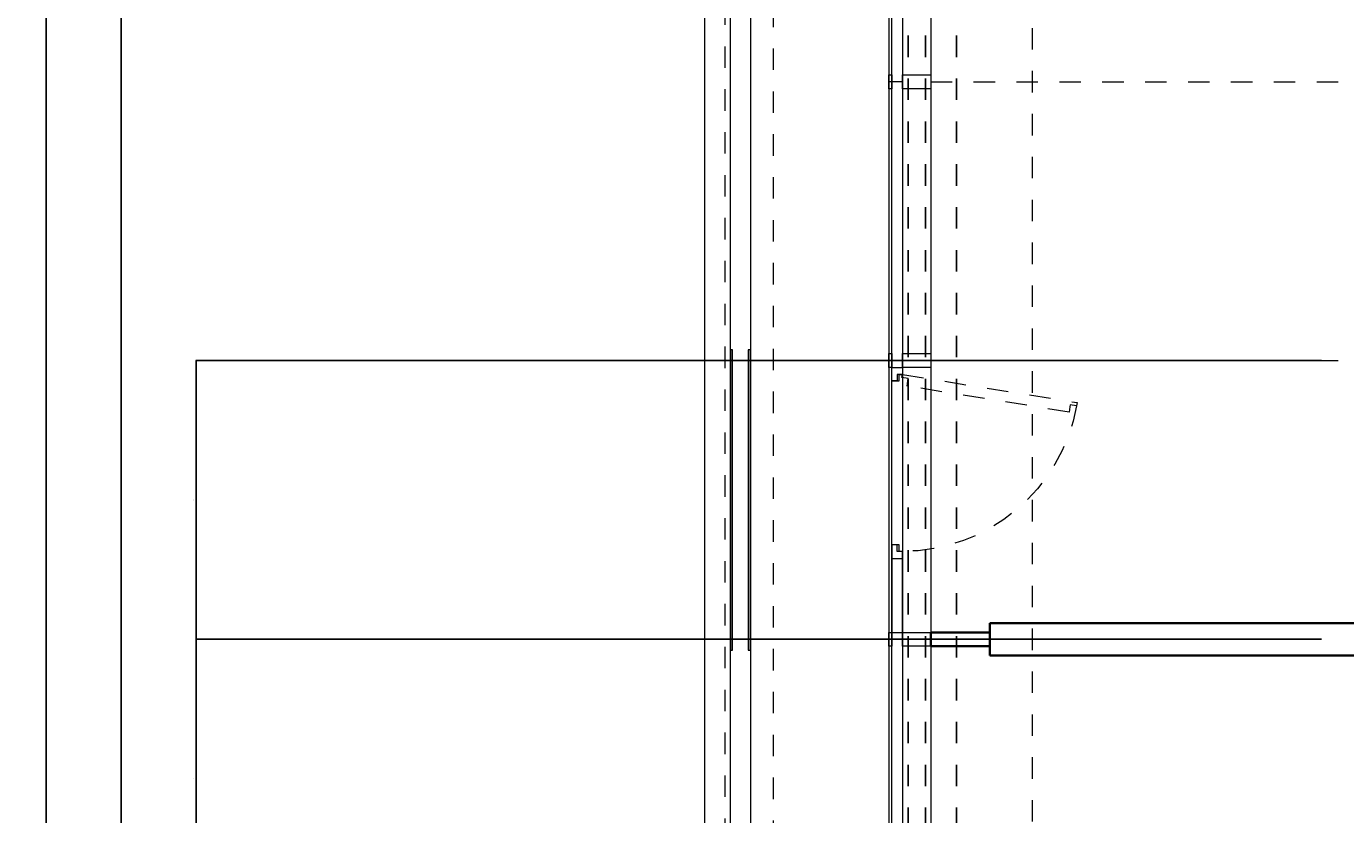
# Model space of a CAD drawing. Header units: metres. Extents: x -13 to 93, y -119 to 25.
# Tile 573 of 656: x -4.69 to 1.46, y -22.67 to -18.99. Entities that reach past the tile are written whole.
import ezdxf

# ---------------------------------------------------------------- set-up
doc = ezdxf.new("R2010")
doc.units = ezdxf.units.M
doc.header["$LTSCALE"] = 0.00508
doc.header["$PDMODE"] = 1
doc.header["$PDSIZE"] = -2
for name, pattern in [('STYLE_05', [0.19684, 0.069505, -0.127335]), ('STYLE_06', [1.0537, 0.590515, -0.19684, 0.069505, -0.19684]), ('STYLE_11', [0.393677, 0.196838, -0.196838]), ('STYLE_14', [0.250778, 0.07164, -0.179138])]:
    doc.linetypes.add(name, pattern=pattern)
doc.layers.get('0').update_dxf_attribs({"lineweight": 18})
for name, color, linetype, lineweight in [('3-3-0 AW Fassade', 7, 'Continuous', 18), ('3-3-8 Sonnenschutz', 7, 'Continuous', 18), ('3-4-0-2 IW GK', 7, 'Continuous', 35), ('3-5-1-2 DeckenSprung VED', 7, 'STYLE_11', 25), ('3-5-9 DeckenSonstig VED', 7, 'STYLE_11', 25), ('Ans-Kante', 7, 'Continuous', 18), ('Bemaßung', 7, 'Continuous', 18), ('Plan-Achse', 1, 'STYLE_06', 18), ('Plan-Achsen-Fassade', 1, 'STYLE_06', 18)]:
    doc.layers.add(name, color=color, linetype=linetype, lineweight=lineweight)
doc.layers.get('0').freeze()
doc.styles.add('Arial', font='ARIAL.TTF')
doc.dimstyles.new('MTZ_200', dxfattribs={"dimtxt": 0.075762, "dimasz": 0.000706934, "dimexe": 0.001, "dimexo": 0.003, "dimgap": 0.0001, "dimtad": 1, "dimdec": 4, "dimzin": 11, "dimtxsty": 'Arial', "dimblk": 'VW_SLASH', "dimcen": 0, "dimdle": 0.001, "dimazin": 0, "dimtfac": 1, "dimtdec": 4, "dimtix": 1, "dimtmove": 0, "dimatfit": 0, "dimldrblk": 'VW_FILLEDARROW', "dimfxl": 0, "dimfrac": 2, "dimtolj": 1, "dimtzin": 11, "dimarcsym": 0})

# ---------------------------------------------------------------- blocks, each defined once
blk = doc.blocks.new('S_Profil_Fassade_Büro')
at = {"layer": '3-3-0 AW Fassade', "color": 7}
blk.add_line((-0.132, 0), (-0.195, 0), dxfattribs=at)
for points in [[(-0.195, 0.0325), (-0.182, 0.0325), (-0.182, -0.0325), (-0.195, -0.0325)], [(-0.132, 0.0325), (0, 0.0325), (0, -0.0325), (-0.132, -0.0325)]]:
    blk.add_lwpolyline(points, close=True, dxfattribs=at)
blk = doc.blocks.new('S_Fenster_GR_Feld')
at = {"layer": '3-3-0 AW Fassade', "color": 7}
blk.add_lwpolyline([(-0.05, 1.2675), (0, 1.2675), (0, 0.9225), (-0.05, 0.9225)], close=True, dxfattribs=at)
at = {"color": 7}
blk.add_wipeout([(-0.05, 0.095), (-0.025, 0.095), (-0.015, 0.095), (-0.015, 0.065), (0, 0.065), (0, 0.89), (-0.015, 0.89), (-0.015, 0.86), (-0.025, 0.86), (-0.05, 0.86)], dxfattribs=at).dxf.layer = '3-3-0 AW Fassade'
at = {"layer": '3-3-0 AW Fassade', "color": 7}
blk.add_lwpolyline([(-0.05, 0.095), (-0.025, 0.095), (-0.015, 0.095), (-0.015, 0.065), (0, 0.065), (0, 0.89), (-0.015, 0.89), (-0.015, 0.86), (-0.025, 0.86), (-0.05, 0.86)], close=True, dxfattribs=at)
at = {"color": 7}
for points in [[(-0.025, 0.86), (-0.05, 0.86), (-0.05, 0.9225), (0, 0.9225), (0, 0.89), (-0.025, 0.89)], [(-0.025, 0.095), (-0.05, 0.095), (-0.05, 0.0325), (0, 0.0325), (0, 0.065), (-0.025, 0.065)]]:
    blk.add_wipeout(points, dxfattribs=at).dxf.layer = '3-3-0 AW Fassade'
at = {"layer": '3-3-0 AW Fassade', "color": 7}
for points in [[(-0.025, 0.86), (-0.05, 0.86), (-0.05, 0.9225), (0, 0.9225), (0, 0.89), (-0.025, 0.89)], [(-0.025, 0.095), (-0.05, 0.095), (-0.05, 0.0325), (0, 0.0325), (0, 0.065), (-0.025, 0.065)]]:
    blk.add_lwpolyline(points, close=True, dxfattribs=at)
at = {"layer": '3-3-0 AW Fassade', "color": 7, "linetype": 'STYLE_05'}
blk.add_lwpolyline([(0.0217, 0.1191), (0.0256, 0.0944), (0.0272, 0.0846), (-0.0024, 0.0798), (0, 0.065), (0.8145, 0.1961), (0.8121, 0.2109), (0.7825, 0.2061), (0.7809, 0.216), (0.777, 0.2407)], close=True, dxfattribs=at)
at = {"layer": '3-3-0 AW Fassade', "color": 7, "linetype": 'STYLE_05', "lineweight": 18}
blk.add_arc((0, 0.065), 0.825, 10.18312, 90, dxfattribs=at)
blk = doc.blocks.new('*U264')
at = {"layer": 'Ans-Kante', "color": 8, "linetype": 'Continuous'}
for p, q in [((11.0046, -18.6536), (11.0046, 7.0364)), ((11.0976, 7.0364), (11.0976, -18.6536))]:
    blk.add_line(p, q, dxfattribs=at)
blk = doc.blocks.new('*U467')
at = {"layer": 'Ans-Kante', "color": 7, "linetype": 'Continuous'}
blk.add_line((10.8836, 7.1164), (10.8836, -18.7336), dxfattribs=at)
blk = doc.blocks.new('VW_SLASH')
at = {"color": 0, "linetype": 'ByBlock', "lineweight": -2}
blk.add_line((0, 0), (-1, 0), dxfattribs=at)
at = {"color": 0, "linetype": 'ByBlock', "lineweight": 20}
blk.add_line((0, 0), (0, 0), dxfattribs=at)
blk = doc.blocks.new('*D813')
at = {"layer": 'Bemaßung', "color": 0, "lineweight": -2}
for p, q in [((1.347, -20.55), (-3.901, -20.55)), ((-3.9, -21.8493), (-3.9, -20.5507)), ((1.347, -21.85), (-3.901, -21.85))]:
    blk.add_line(p, q, dxfattribs=at)
at = {"layer": 'Defpoints', "color": 0, "lineweight": 0}
for p in [(-3.9, -20.55), (1.35, -20.55), (1.35, -21.85)]:
    blk.add_point(p, dxfattribs=at)
at = {"layer": 'Bemaßung', "color": 0, "lineweight": -2, "xscale": 0.00070693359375, "yscale": 0.00070693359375, "zscale": 0.00070693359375}
for p, rotation in [((-3.9, -20.55), 90), ((-3.9, -21.85), 270)]:
    blk.add_blockref('VW_SLASH', p, dxfattribs=dict(at, rotation=rotation))
at = {"layer": 'Bemaßung', "color": 0, "insert": (-3.9112, -21.2), "char_height": 0.00227, "attachment_point": 5, "rotation": 90, "style": 'Arial'}
blk.add_mtext('\\A1;65m', dxfattribs=at)
blk = doc.blocks.new('VW_FILLEDARROW')
at = {"color": 0, "lineweight": -2}
blk.add_solid([(0, 0), (0, 0), (0, 0)], dxfattribs=at)
blk = doc.blocks.new('*D814')
at = {"layer": 'Bemaßung', "color": 0, "lineweight": -2}
for p, q in [((1.347, -21.85), (-3.901, -21.85)), ((-3.9, -23.1493), (-3.9, -21.8507)), ((1.177, -23.15), (-3.901, -23.15))]:
    blk.add_line(p, q, dxfattribs=at)
at = {"layer": 'Defpoints', "color": 0, "lineweight": 0}
for p in [(-3.9, -21.85), (1.35, -21.85), (1.18, -23.15)]:
    blk.add_point(p, dxfattribs=at)
at = {"layer": 'Bemaßung', "color": 0, "lineweight": -2, "xscale": 0.00070693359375, "yscale": 0.00070693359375, "zscale": 0.00070693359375}
for p, rotation in [((-3.9, -21.85), 90), ((-3.9, -23.15), 270)]:
    blk.add_blockref('VW_SLASH', p, dxfattribs=dict(at, rotation=rotation))
at = {"layer": 'Bemaßung', "color": 0, "insert": (-3.9112, -22.5), "char_height": 0.00227, "attachment_point": 5, "rotation": 90, "style": 'Arial'}
blk.add_mtext('\\A1;65m', dxfattribs=at)
blk = doc.blocks.new('*D818')
at = {"layer": 'Bemaßung', "color": 0, "lineweight": -2}
for p, q in [((-2.003, 0.325), (-5.301, 0.325)), ((-5.3, 0.3243), (-5.3, -112.0743)), ((-1.693, -112.075), (-5.301, -112.075))]:
    blk.add_line(p, q, dxfattribs=at)
at = {"layer": 'Defpoints', "color": 0, "lineweight": 0}
for p in [(-2, 0.325), (-5.3, -112.075), (-1.69, -112.075)]:
    blk.add_point(p, dxfattribs=at)
at = {"layer": 'Bemaßung', "color": 0, "lineweight": -2, "xscale": 0.00070693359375, "yscale": 0.00070693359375, "zscale": 0.00070693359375}
for p, rotation in [((-5.3, 0.325), 90), ((-5.3, -112.075), 270)]:
    blk.add_blockref('VW_SLASH', p, dxfattribs=dict(at, rotation=rotation))
at = {"layer": 'Bemaßung', "color": 0, "insert": (-5.3112, -55.875), "char_height": 0.00227, "attachment_point": 5, "rotation": 90, "style": 'Arial'}
blk.add_mtext('\\A1;5620m', dxfattribs=at)
blk = doc.blocks.new('*D823')
at = {"layer": 'Bemaßung', "color": 0, "lineweight": -2}
for p, q in [((-1.123, -0.165), (-4.251, -0.165)), ((-4.25, -0.1657), (-4.25, -13.3633)), ((-4.25, -25.3343), (-4.25, -13.3952)), ((-0.253, -25.335), (-4.251, -25.335))]:
    blk.add_line(p, q, dxfattribs=at)
at = {"layer": 'Defpoints', "color": 0, "lineweight": 0}
for p in [(-1.12, -0.165), (-4.25, -25.335), (-0.25, -25.335)]:
    blk.add_point(p, dxfattribs=at)
at = {"layer": 'Bemaßung', "color": 0, "lineweight": -2, "xscale": 0.00070693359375, "yscale": 0.00070693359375, "zscale": 0.00070693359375}
for p, rotation in [((-4.25, -0.165), 90), ((-4.25, -25.335), 270)]:
    blk.add_blockref('VW_SLASH', p, dxfattribs=dict(at, rotation=rotation))
at = {"layer": 'Bemaßung', "color": 0, "insert": (-4.26, -13.3793), "char_height": 0.002273, "attachment_point": 5, "rotation": 90, "style": 'Arial'}
blk.add_mtext('\\A1;1258,5m', dxfattribs=at)
blk = doc.blocks.new('*D826')
at = {"layer": 'Bemaßung', "color": 0, "lineweight": -2}
for p, q in [((-1.173, -0.165), (-4.601, -0.165)), ((-4.6, -0.1657), (-4.6, -13.3633)), ((-4.6, -25.3343), (-4.6, -13.3952)), ((-0.253, -25.335), (-4.601, -25.335))]:
    blk.add_line(p, q, dxfattribs=at)
at = {"layer": 'Defpoints', "color": 0, "lineweight": 0}
for p in [(-1.17, -0.165), (-4.6, -25.335), (-0.25, -25.335)]:
    blk.add_point(p, dxfattribs=at)
at = {"layer": 'Bemaßung', "color": 0, "lineweight": -2, "xscale": 0.00070693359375, "yscale": 0.00070693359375, "zscale": 0.00070693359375}
for p, rotation in [((-4.6, -0.165), 90), ((-4.6, -25.335), 270)]:
    blk.add_blockref('VW_SLASH', p, dxfattribs=dict(at, rotation=rotation))
at = {"layer": 'Bemaßung', "color": 0, "insert": (-4.61, -13.3793), "char_height": 0.002273, "attachment_point": 5, "rotation": 90, "style": 'Arial'}
blk.add_mtext('\\A1;1258,5m', dxfattribs=at)
blk = doc.blocks.new('*D886')
at = {"layer": 'Bemaßung', "color": 0, "lineweight": -2}
for p, q in [((1.347, -20.55), (-3.901, -20.55)), ((-3.9, -21.8493), (-3.9, -20.5507)), ((1.347, -21.85), (-3.901, -21.85))]:
    blk.add_line(p, q, dxfattribs=at)
at = {"layer": 'Defpoints', "color": 0, "lineweight": 0}
for p in [(-3.9, -20.55), (1.35, -20.55), (1.35, -21.85)]:
    blk.add_point(p, dxfattribs=at)
at = {"layer": 'Bemaßung', "color": 0, "lineweight": -2, "xscale": 0.00070693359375, "yscale": 0.00070693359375, "zscale": 0.00070693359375}
for p, rotation in [((-3.9, -20.55), 90), ((-3.9, -21.85), 270)]:
    blk.add_blockref('VW_SLASH', p, dxfattribs=dict(at, rotation=rotation))
at = {"layer": 'Bemaßung', "color": 0, "insert": (-3.9112, -21.2), "char_height": 0.00227, "attachment_point": 5, "rotation": 90, "style": 'Arial'}
blk.add_mtext('\\A1;65m', dxfattribs=at)
blk = doc.blocks.new('*D887')
at = {"layer": 'Bemaßung', "color": 0, "lineweight": -2}
for p, q in [((1.347, -21.85), (-3.901, -21.85)), ((-3.9, -23.1493), (-3.9, -21.8507)), ((1.177, -23.15), (-3.901, -23.15))]:
    blk.add_line(p, q, dxfattribs=at)
at = {"layer": 'Defpoints', "color": 0, "lineweight": 0}
for p in [(-3.9, -21.85), (1.35, -21.85), (1.18, -23.15)]:
    blk.add_point(p, dxfattribs=at)
at = {"layer": 'Bemaßung', "color": 0, "lineweight": -2, "xscale": 0.00070693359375, "yscale": 0.00070693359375, "zscale": 0.00070693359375}
for p, rotation in [((-3.9, -21.85), 90), ((-3.9, -23.15), 270)]:
    blk.add_blockref('VW_SLASH', p, dxfattribs=dict(at, rotation=rotation))
at = {"layer": 'Bemaßung', "color": 0, "insert": (-3.9112, -22.5), "char_height": 0.00227, "attachment_point": 5, "rotation": 90, "style": 'Arial'}
blk.add_mtext('\\A1;65m', dxfattribs=at)
blk = doc.blocks.new('*D895')
at = {"layer": 'Bemaßung', "color": 0, "lineweight": -2}
for p, q in [((-1.123, -0.165), (-4.251, -0.165)), ((-4.25, -0.1657), (-4.25, -13.3633)), ((-4.25, -25.3343), (-4.25, -13.3952)), ((-0.253, -25.335), (-4.251, -25.335))]:
    blk.add_line(p, q, dxfattribs=at)
at = {"layer": 'Defpoints', "color": 0, "lineweight": 0}
for p in [(-1.12, -0.165), (-4.25, -25.335), (-0.25, -25.335)]:
    blk.add_point(p, dxfattribs=at)
at = {"layer": 'Bemaßung', "color": 0, "lineweight": -2, "xscale": 0.00070693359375, "yscale": 0.00070693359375, "zscale": 0.00070693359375}
for p, rotation in [((-4.25, -0.165), 90), ((-4.25, -25.335), 270)]:
    blk.add_blockref('VW_SLASH', p, dxfattribs=dict(at, rotation=rotation))
at = {"layer": 'Bemaßung', "color": 0, "insert": (-4.26, -13.3793), "char_height": 0.002273, "attachment_point": 5, "rotation": 90, "style": 'Arial'}
blk.add_mtext('\\A1;1258,5m', dxfattribs=at)
blk = doc.blocks.new('*D898')
at = {"layer": 'Bemaßung', "color": 0, "lineweight": -2}
for p, q in [((-1.173, -0.165), (-4.601, -0.165)), ((-4.6, -0.1657), (-4.6, -13.3633)), ((-4.6, -25.3343), (-4.6, -13.3952)), ((-0.253, -25.335), (-4.601, -25.335))]:
    blk.add_line(p, q, dxfattribs=at)
at = {"layer": 'Defpoints', "color": 0, "lineweight": 0}
for p in [(-1.17, -0.165), (-4.6, -25.335), (-0.25, -25.335)]:
    blk.add_point(p, dxfattribs=at)
at = {"layer": 'Bemaßung', "color": 0, "lineweight": -2, "xscale": 0.00070693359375, "yscale": 0.00070693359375, "zscale": 0.00070693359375}
for p, rotation in [((-4.6, -0.165), 90), ((-4.6, -25.335), 270)]:
    blk.add_blockref('VW_SLASH', p, dxfattribs=dict(at, rotation=rotation))
at = {"layer": 'Bemaßung', "color": 0, "insert": (-4.61, -13.3793), "char_height": 0.002273, "attachment_point": 5, "rotation": 90, "style": 'Arial'}
blk.add_mtext('\\A1;1258,5m', dxfattribs=at)
blk = doc.blocks.new('*D940')
at = {"layer": 'Bemaßung', "color": 0, "lineweight": -2}
for p, q in [((1.347, -20.55), (-3.901, -20.55)), ((-3.9, -21.8493), (-3.9, -20.5507)), ((1.347, -21.85), (-3.901, -21.85))]:
    blk.add_line(p, q, dxfattribs=at)
at = {"layer": 'Defpoints', "color": 0, "lineweight": 0}
for p in [(-3.9, -20.55), (1.35, -20.55), (1.35, -21.85)]:
    blk.add_point(p, dxfattribs=at)
at = {"layer": 'Bemaßung', "color": 0, "lineweight": -2, "xscale": 0.00070693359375, "yscale": 0.00070693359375, "zscale": 0.00070693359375}
for p, rotation in [((-3.9, -20.55), 90), ((-3.9, -21.85), 270)]:
    blk.add_blockref('VW_SLASH', p, dxfattribs=dict(at, rotation=rotation))
at = {"layer": 'Bemaßung', "color": 0, "insert": (-3.9112, -21.2), "char_height": 0.00227, "attachment_point": 5, "rotation": 90, "style": 'Arial'}
blk.add_mtext('\\A1;65m', dxfattribs=at)
blk = doc.blocks.new('*D941')
at = {"layer": 'Bemaßung', "color": 0, "lineweight": -2}
for p, q in [((1.347, -21.85), (-3.901, -21.85)), ((-3.9, -23.1493), (-3.9, -21.8507)), ((1.177, -23.15), (-3.901, -23.15))]:
    blk.add_line(p, q, dxfattribs=at)
at = {"layer": 'Defpoints', "color": 0, "lineweight": 0}
for p in [(-3.9, -21.85), (1.35, -21.85), (1.18, -23.15)]:
    blk.add_point(p, dxfattribs=at)
at = {"layer": 'Bemaßung', "color": 0, "lineweight": -2, "xscale": 0.00070693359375, "yscale": 0.00070693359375, "zscale": 0.00070693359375}
for p, rotation in [((-3.9, -21.85), 90), ((-3.9, -23.15), 270)]:
    blk.add_blockref('VW_SLASH', p, dxfattribs=dict(at, rotation=rotation))
at = {"layer": 'Bemaßung', "color": 0, "insert": (-3.9112, -22.5), "char_height": 0.00227, "attachment_point": 5, "rotation": 90, "style": 'Arial'}
blk.add_mtext('\\A1;65m', dxfattribs=at)
blk = doc.blocks.new('*D949')
at = {"layer": 'Bemaßung', "color": 0, "lineweight": -2}
for p, q in [((-1.123, -0.165), (-4.251, -0.165)), ((-4.25, -0.1657), (-4.25, -13.3633)), ((-4.25, -25.3343), (-4.25, -13.3952)), ((-0.253, -25.335), (-4.251, -25.335))]:
    blk.add_line(p, q, dxfattribs=at)
at = {"layer": 'Defpoints', "color": 0, "lineweight": 0}
for p in [(-1.12, -0.165), (-4.25, -25.335), (-0.25, -25.335)]:
    blk.add_point(p, dxfattribs=at)
at = {"layer": 'Bemaßung', "color": 0, "lineweight": -2, "xscale": 0.00070693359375, "yscale": 0.00070693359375, "zscale": 0.00070693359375}
for p, rotation in [((-4.25, -0.165), 90), ((-4.25, -25.335), 270)]:
    blk.add_blockref('VW_SLASH', p, dxfattribs=dict(at, rotation=rotation))
at = {"layer": 'Bemaßung', "color": 0, "insert": (-4.26, -13.3793), "char_height": 0.002273, "attachment_point": 5, "rotation": 90, "style": 'Arial'}
blk.add_mtext('\\A1;1258,5m', dxfattribs=at)
blk = doc.blocks.new('*D952')
at = {"layer": 'Bemaßung', "color": 0, "lineweight": -2}
for p, q in [((-1.173, -0.165), (-4.601, -0.165)), ((-4.6, -0.1657), (-4.6, -13.3633)), ((-4.6, -25.3343), (-4.6, -13.3952)), ((-0.253, -25.335), (-4.601, -25.335))]:
    blk.add_line(p, q, dxfattribs=at)
at = {"layer": 'Defpoints', "color": 0, "lineweight": 0}
for p in [(-1.17, -0.165), (-4.6, -25.335), (-0.25, -25.335)]:
    blk.add_point(p, dxfattribs=at)
at = {"layer": 'Bemaßung', "color": 0, "lineweight": -2, "xscale": 0.00070693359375, "yscale": 0.00070693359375, "zscale": 0.00070693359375}
for p, rotation in [((-4.6, -0.165), 90), ((-4.6, -25.335), 270)]:
    blk.add_blockref('VW_SLASH', p, dxfattribs=dict(at, rotation=rotation))
at = {"layer": 'Bemaßung', "color": 0, "insert": (-4.61, -13.3793), "char_height": 0.002273, "attachment_point": 5, "rotation": 90, "style": 'Arial'}
blk.add_mtext('\\A1;1258,5m', dxfattribs=at)
blk = doc.blocks.new('*D991')
at = {"layer": 'Bemaßung', "color": 0, "lineweight": -2}
for p, q in [((1.347, -20.55), (-3.901, -20.55)), ((-3.9, -21.8493), (-3.9, -20.5507)), ((1.347, -21.85), (-3.901, -21.85))]:
    blk.add_line(p, q, dxfattribs=at)
at = {"layer": 'Defpoints', "color": 0, "lineweight": 0}
for p in [(-3.9, -20.55), (1.35, -20.55), (1.35, -21.85)]:
    blk.add_point(p, dxfattribs=at)
at = {"layer": 'Bemaßung', "color": 0, "lineweight": -2, "xscale": 0.00070693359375, "yscale": 0.00070693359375, "zscale": 0.00070693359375}
for p, rotation in [((-3.9, -20.55), 90), ((-3.9, -21.85), 270)]:
    blk.add_blockref('VW_SLASH', p, dxfattribs=dict(at, rotation=rotation))
at = {"layer": 'Bemaßung', "color": 0, "insert": (-3.9112, -21.2), "char_height": 0.00227, "attachment_point": 5, "rotation": 90, "style": 'Arial'}
blk.add_mtext('\\A1;65m', dxfattribs=at)
blk = doc.blocks.new('*D992')
at = {"layer": 'Bemaßung', "color": 0, "lineweight": -2}
for p, q in [((1.347, -21.85), (-3.901, -21.85)), ((-3.9, -23.1493), (-3.9, -21.8507)), ((1.177, -23.15), (-3.901, -23.15))]:
    blk.add_line(p, q, dxfattribs=at)
at = {"layer": 'Defpoints', "color": 0, "lineweight": 0}
for p in [(-3.9, -21.85), (1.35, -21.85), (1.18, -23.15)]:
    blk.add_point(p, dxfattribs=at)
at = {"layer": 'Bemaßung', "color": 0, "lineweight": -2, "xscale": 0.00070693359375, "yscale": 0.00070693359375, "zscale": 0.00070693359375}
for p, rotation in [((-3.9, -21.85), 90), ((-3.9, -23.15), 270)]:
    blk.add_blockref('VW_SLASH', p, dxfattribs=dict(at, rotation=rotation))
at = {"layer": 'Bemaßung', "color": 0, "insert": (-3.9112, -22.5), "char_height": 0.00227, "attachment_point": 5, "rotation": 90, "style": 'Arial'}
blk.add_mtext('\\A1;65m', dxfattribs=at)
blk = doc.blocks.new('*D1000')
at = {"layer": 'Bemaßung', "color": 0, "lineweight": -2}
for p, q in [((-1.123, -0.165), (-4.251, -0.165)), ((-4.25, -0.1657), (-4.25, -13.3633)), ((-4.25, -25.3343), (-4.25, -13.3952)), ((-0.253, -25.335), (-4.251, -25.335))]:
    blk.add_line(p, q, dxfattribs=at)
at = {"layer": 'Defpoints', "color": 0, "lineweight": 0}
for p in [(-1.12, -0.165), (-4.25, -25.335), (-0.25, -25.335)]:
    blk.add_point(p, dxfattribs=at)
at = {"layer": 'Bemaßung', "color": 0, "lineweight": -2, "xscale": 0.00070693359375, "yscale": 0.00070693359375, "zscale": 0.00070693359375}
for p, rotation in [((-4.25, -0.165), 90), ((-4.25, -25.335), 270)]:
    blk.add_blockref('VW_SLASH', p, dxfattribs=dict(at, rotation=rotation))
at = {"layer": 'Bemaßung', "color": 0, "insert": (-4.26, -13.3793), "char_height": 0.002273, "attachment_point": 5, "rotation": 90, "style": 'Arial'}
blk.add_mtext('\\A1;1258,5m', dxfattribs=at)
blk = doc.blocks.new('*D1003')
at = {"layer": 'Bemaßung', "color": 0, "lineweight": -2}
for p, q in [((-1.173, -0.165), (-4.601, -0.165)), ((-4.6, -0.1657), (-4.6, -13.3633)), ((-4.6, -25.3343), (-4.6, -13.3952)), ((-0.253, -25.335), (-4.601, -25.335))]:
    blk.add_line(p, q, dxfattribs=at)
at = {"layer": 'Defpoints', "color": 0, "lineweight": 0}
for p in [(-1.17, -0.165), (-4.6, -25.335), (-0.25, -25.335)]:
    blk.add_point(p, dxfattribs=at)
at = {"layer": 'Bemaßung', "color": 0, "lineweight": -2, "xscale": 0.00070693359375, "yscale": 0.00070693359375, "zscale": 0.00070693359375}
for p, rotation in [((-4.6, -0.165), 90), ((-4.6, -25.335), 270)]:
    blk.add_blockref('VW_SLASH', p, dxfattribs=dict(at, rotation=rotation))
at = {"layer": 'Bemaßung', "color": 0, "insert": (-4.61, -13.3793), "char_height": 0.002273, "attachment_point": 5, "rotation": 90, "style": 'Arial'}
blk.add_mtext('\\A1;1258,5m', dxfattribs=at)
blk = doc.blocks.new('*D1042')
at = {"layer": 'Bemaßung', "color": 0, "lineweight": -2}
for p, q in [((1.347, -20.55), (-3.901, -20.55)), ((-3.9, -21.8493), (-3.9, -20.5507)), ((1.347, -21.85), (-3.901, -21.85))]:
    blk.add_line(p, q, dxfattribs=at)
at = {"layer": 'Defpoints', "color": 0, "lineweight": 0}
for p in [(-3.9, -20.55), (1.35, -20.55), (1.35, -21.85)]:
    blk.add_point(p, dxfattribs=at)
at = {"layer": 'Bemaßung', "color": 0, "lineweight": -2, "xscale": 0.00070693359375, "yscale": 0.00070693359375, "zscale": 0.00070693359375}
for p, rotation in [((-3.9, -20.55), 90), ((-3.9, -21.85), 270)]:
    blk.add_blockref('VW_SLASH', p, dxfattribs=dict(at, rotation=rotation))
at = {"layer": 'Bemaßung', "color": 0, "insert": (-3.9112, -21.2), "char_height": 0.00227, "attachment_point": 5, "rotation": 90, "style": 'Arial'}
blk.add_mtext('\\A1;65m', dxfattribs=at)
blk = doc.blocks.new('*D1043')
at = {"layer": 'Bemaßung', "color": 0, "lineweight": -2}
for p, q in [((1.347, -21.85), (-3.901, -21.85)), ((-3.9, -23.1493), (-3.9, -21.8507)), ((1.177, -23.15), (-3.901, -23.15))]:
    blk.add_line(p, q, dxfattribs=at)
at = {"layer": 'Defpoints', "color": 0, "lineweight": 0}
for p in [(-3.9, -21.85), (1.35, -21.85), (1.18, -23.15)]:
    blk.add_point(p, dxfattribs=at)
at = {"layer": 'Bemaßung', "color": 0, "lineweight": -2, "xscale": 0.00070693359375, "yscale": 0.00070693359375, "zscale": 0.00070693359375}
for p, rotation in [((-3.9, -21.85), 90), ((-3.9, -23.15), 270)]:
    blk.add_blockref('VW_SLASH', p, dxfattribs=dict(at, rotation=rotation))
at = {"layer": 'Bemaßung', "color": 0, "insert": (-3.9112, -22.5), "char_height": 0.00227, "attachment_point": 5, "rotation": 90, "style": 'Arial'}
blk.add_mtext('\\A1;65m', dxfattribs=at)
blk = doc.blocks.new('*D1051')
at = {"layer": 'Bemaßung', "color": 0, "lineweight": -2}
for p, q in [((-1.123, -0.165), (-4.251, -0.165)), ((-4.25, -0.1657), (-4.25, -13.3633)), ((-4.25, -25.3343), (-4.25, -13.3952)), ((-0.253, -25.335), (-4.251, -25.335))]:
    blk.add_line(p, q, dxfattribs=at)
at = {"layer": 'Defpoints', "color": 0, "lineweight": 0}
for p in [(-1.12, -0.165), (-4.25, -25.335), (-0.25, -25.335)]:
    blk.add_point(p, dxfattribs=at)
at = {"layer": 'Bemaßung', "color": 0, "lineweight": -2, "xscale": 0.00070693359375, "yscale": 0.00070693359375, "zscale": 0.00070693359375}
for p, rotation in [((-4.25, -0.165), 90), ((-4.25, -25.335), 270)]:
    blk.add_blockref('VW_SLASH', p, dxfattribs=dict(at, rotation=rotation))
at = {"layer": 'Bemaßung', "color": 0, "insert": (-4.26, -13.3793), "char_height": 0.002273, "attachment_point": 5, "rotation": 90, "style": 'Arial'}
blk.add_mtext('\\A1;1258,5m', dxfattribs=at)
blk = doc.blocks.new('*D1054')
at = {"layer": 'Bemaßung', "color": 0, "lineweight": -2}
for p, q in [((-1.173, -0.165), (-4.601, -0.165)), ((-4.6, -0.1657), (-4.6, -13.3633)), ((-4.6, -25.3343), (-4.6, -13.3952)), ((-0.253, -25.335), (-4.601, -25.335))]:
    blk.add_line(p, q, dxfattribs=at)
at = {"layer": 'Defpoints', "color": 0, "lineweight": 0}
for p in [(-1.17, -0.165), (-4.6, -25.335), (-0.25, -25.335)]:
    blk.add_point(p, dxfattribs=at)
at = {"layer": 'Bemaßung', "color": 0, "lineweight": -2, "xscale": 0.00070693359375, "yscale": 0.00070693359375, "zscale": 0.00070693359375}
for p, rotation in [((-4.6, -0.165), 90), ((-4.6, -25.335), 270)]:
    blk.add_blockref('VW_SLASH', p, dxfattribs=dict(at, rotation=rotation))
at = {"layer": 'Bemaßung', "color": 0, "insert": (-4.61, -13.3793), "char_height": 0.002273, "attachment_point": 5, "rotation": 90, "style": 'Arial'}
blk.add_mtext('\\A1;1258,5m', dxfattribs=at)
blk = doc.blocks.new('*D1094')
at = {"layer": 'Bemaßung', "color": 0, "lineweight": -2}
for p, q in [((1.347, -20.55), (-3.901, -20.55)), ((-3.9, -21.8493), (-3.9, -20.5507)), ((1.347, -21.85), (-3.901, -21.85))]:
    blk.add_line(p, q, dxfattribs=at)
at = {"layer": 'Defpoints', "color": 0, "lineweight": 0}
for p in [(-3.9, -20.55), (1.35, -20.55), (1.35, -21.85)]:
    blk.add_point(p, dxfattribs=at)
at = {"layer": 'Bemaßung', "color": 0, "lineweight": -2, "xscale": 0.00070693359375, "yscale": 0.00070693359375, "zscale": 0.00070693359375}
for p, rotation in [((-3.9, -20.55), 90), ((-3.9, -21.85), 270)]:
    blk.add_blockref('VW_SLASH', p, dxfattribs=dict(at, rotation=rotation))
at = {"layer": 'Bemaßung', "color": 0, "insert": (-3.9112, -21.2), "char_height": 0.00227, "attachment_point": 5, "rotation": 90, "style": 'Arial'}
blk.add_mtext('\\A1;65m', dxfattribs=at)
blk = doc.blocks.new('*D1095')
at = {"layer": 'Bemaßung', "color": 0, "lineweight": -2}
for p, q in [((1.347, -21.85), (-3.901, -21.85)), ((-3.9, -23.1493), (-3.9, -21.8507)), ((1.177, -23.15), (-3.901, -23.15))]:
    blk.add_line(p, q, dxfattribs=at)
at = {"layer": 'Defpoints', "color": 0, "lineweight": 0}
for p in [(-3.9, -21.85), (1.35, -21.85), (1.18, -23.15)]:
    blk.add_point(p, dxfattribs=at)
at = {"layer": 'Bemaßung', "color": 0, "lineweight": -2, "xscale": 0.00070693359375, "yscale": 0.00070693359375, "zscale": 0.00070693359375}
for p, rotation in [((-3.9, -21.85), 90), ((-3.9, -23.15), 270)]:
    blk.add_blockref('VW_SLASH', p, dxfattribs=dict(at, rotation=rotation))
at = {"layer": 'Bemaßung', "color": 0, "insert": (-3.9112, -22.5), "char_height": 0.00227, "attachment_point": 5, "rotation": 90, "style": 'Arial'}
blk.add_mtext('\\A1;65m', dxfattribs=at)
blk = doc.blocks.new('*D1103')
at = {"layer": 'Bemaßung', "color": 0, "lineweight": -2}
for p, q in [((-1.123, -0.165), (-4.251, -0.165)), ((-4.25, -0.1657), (-4.25, -13.3633)), ((-4.25, -25.3343), (-4.25, -13.3952)), ((-0.253, -25.335), (-4.251, -25.335))]:
    blk.add_line(p, q, dxfattribs=at)
at = {"layer": 'Defpoints', "color": 0, "lineweight": 0}
for p in [(-1.12, -0.165), (-4.25, -25.335), (-0.25, -25.335)]:
    blk.add_point(p, dxfattribs=at)
at = {"layer": 'Bemaßung', "color": 0, "lineweight": -2, "xscale": 0.00070693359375, "yscale": 0.00070693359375, "zscale": 0.00070693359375}
for p, rotation in [((-4.25, -0.165), 90), ((-4.25, -25.335), 270)]:
    blk.add_blockref('VW_SLASH', p, dxfattribs=dict(at, rotation=rotation))
at = {"layer": 'Bemaßung', "color": 0, "insert": (-4.26, -13.3793), "char_height": 0.002273, "attachment_point": 5, "rotation": 90, "style": 'Arial'}
blk.add_mtext('\\A1;1258,5m', dxfattribs=at)
blk = doc.blocks.new('*D1106')
at = {"layer": 'Bemaßung', "color": 0, "lineweight": -2}
for p, q in [((-1.173, -0.165), (-4.601, -0.165)), ((-4.6, -0.1657), (-4.6, -13.3633)), ((-4.6, -25.3343), (-4.6, -13.3952)), ((-0.253, -25.335), (-4.601, -25.335))]:
    blk.add_line(p, q, dxfattribs=at)
at = {"layer": 'Defpoints', "color": 0, "lineweight": 0}
for p in [(-1.17, -0.165), (-4.6, -25.335), (-0.25, -25.335)]:
    blk.add_point(p, dxfattribs=at)
at = {"layer": 'Bemaßung', "color": 0, "lineweight": -2, "xscale": 0.00070693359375, "yscale": 0.00070693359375, "zscale": 0.00070693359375}
for p, rotation in [((-4.6, -0.165), 90), ((-4.6, -25.335), 270)]:
    blk.add_blockref('VW_SLASH', p, dxfattribs=dict(at, rotation=rotation))
at = {"layer": 'Bemaßung', "color": 0, "insert": (-4.61, -13.3793), "char_height": 0.002273, "attachment_point": 5, "rotation": 90, "style": 'Arial'}
blk.add_mtext('\\A1;1258,5m', dxfattribs=at)

msp = doc.modelspace()

# ---------------------------------------------------------------- hatches: boundary and pattern name
at = {"layer": '3-3-8 Sonnenschutz', "linetype": 'Continuous', "lineweight": 0}
for color, points in [(21, [(-1.409, -20.5), (-1.409, -21.9), (-1.399, -21.9), (-1.399, -20.5)]), (41, [(-1.326, -20.5), (-1.326, -21.9), (-1.316, -21.9), (-1.316, -20.5)])]:
    msp.add_hatch(color=color, dxfattribs=at).paths.add_polyline_path(points)

# ---------------------------------------------------------------- linework, layer by layer
at = {"layer": '3-3-0 AW Fassade'}
msp.add_lwpolyline([(-0.657, -0.165), (-0.607, -0.165), (-0.607, -25.335), (-0.657, -25.335)], close=True, dxfattribs=at)
at = {"layer": '3-3-8 Sonnenschutz', "color": 7, "linetype": 'Continuous', "lineweight": 18}
for points in [[(-1.409, -20.5), (-1.409, -21.9), (-1.399, -21.9), (-1.399, -20.5)], [(-1.326, -20.5), (-1.326, -21.9), (-1.316, -21.9), (-1.316, -20.5)]]:
    msp.add_lwpolyline(points, close=True, dxfattribs=at)
at = {"layer": 'Ans-Kante', "color": 8, "linetype": 'Continuous'}
msp.add_line((-0.67, -0.26), (-0.67, -25.24), dxfattribs=at)
at = {"layer": 'Ans-Kante', "color": 47}
for p, q in [((-1.409, -20.55), (-1.53, -20.55)), ((-1.326, -20.55), (-1.399, -20.55)), ((-0.67, -20.55), (-1.316, -20.55))]:
    msp.add_line(p, q, dxfattribs=at)
at = {"layer": 'Ans-Kante', "linetype": 'STYLE_14'}
msp.add_lwpolyline([(-1.434, 0.105), (-1.209, 0.105), (-1.209, -25.585), (-1.434, -25.585)], close=True, dxfattribs=at)
at = {"layer": 'Plan-Achsen-Fassade', "color": 9}
for p, q in [((-0.475, -19.25), (13.475, -19.25)), ((-0.475, -20.55), (13.475, -20.55)), ((-0.475, -21.85), (13.475, -21.85))]:
    msp.add_line(p, q, dxfattribs=at)

# ---------------------------------------------------------------- block references
at = {"layer": '3-3-0 AW Fassade', "color": 7}
for p in [(-0.475, -19.25), (-0.475, -20.55)]:
    msp.add_blockref('S_Profil_Fassade_Büro', p, dxfattribs=at)
at = {"layer": 'Ans-Kante', "color": 7}
msp.add_blockref('*U467', (-12.41363701, -6.93135892), dxfattribs=at)
at = {"layer": 'Ans-Kante', "color": 8}
msp.add_blockref('*U264', (-12.41363701, -6.93135892), dxfattribs=at)

# ---------------------------------------------------------------- dimensions: what is measured, and where the dimension line sits
at = {"layer": 'Bemaßung'}
dim = msp.add_linear_dim(base=(-5.3, -112.075), p1=(-2, 0.325), p2=(-1.69, -112.075), angle=90, dimstyle='MTZ_200', override={"dimtxt": 0.002273, "dimgap": 0.01, "dimdec": 3, "dimlfac": 50, "dimpost": '<>m', "dimtxsty": 'Arial', "dimtmove": 2}, dxfattribs=at)
dim.commit()
dim.dimension.update_dxf_attribs({"geometry": '*D818', "text_midpoint": (-5.31116047, -55.875)})

# ---------------------------------------------------------------- next in the draw order: wipeouts: each hides what was drawn before it
at = {"lineweight": 5}
msp.add_wipeout([(5.6, -21.775), (5.6, -21.925), (-0.2, -21.925), (-0.2, -21.775)], dxfattribs=at).dxf.layer = '3-4-0-2 IW GK'

# ---------------------------------------------------------------- next in the draw order: linework, layer by layer
at = {"layer": '3-4-0-2 IW GK'}
for p, q in [((-0.2, -21.775), (-0.2, -21.925)), ((5.6, -21.775), (-0.2, -21.775)), ((5.6, -21.925), (-0.2, -21.925))]:
    msp.add_line(p, q, dxfattribs=at)

# ---------------------------------------------------------------- next in the draw order: wipeouts: each hides what was drawn before it
at = {"lineweight": 5}
msp.add_wipeout([(-0.475, -21.8825), (-0.475, -21.8175), (-0.2, -21.8175), (-0.2, -21.8825)], dxfattribs=at).dxf.layer = '3-4-0-2 IW GK'

# ---------------------------------------------------------------- next in the draw order: linework, layer by layer
at = {"layer": '3-4-0-2 IW GK'}
for p, q in [((-0.475, -21.8175), (-0.2, -21.8175)), ((-0.475, -21.8825), (-0.475, -21.8175)), ((-0.2, -21.8825), (-0.2, -21.8175)), ((-0.475, -21.8825), (-0.2, -21.8825))]:
    msp.add_line(p, q, dxfattribs=at)
at = {"layer": '3-5-1-2 DeckenSprung VED', "linetype": 'STYLE_11'}
msp.add_line((-0.355, -25.335), (-0.355, -0.165), dxfattribs=at)
at = {"layer": 'Ans-Kante', "color": 8, "linetype": 'Continuous'}
msp.add_line((-0.475, -0.26), (-0.475, -25.24), dxfattribs=at)

# ---------------------------------------------------------------- next in the draw order: block references
at = {"layer": '3-3-0 AW Fassade', "color": 7}
msp.add_blockref('S_Profil_Fassade_Büro', (-0.475, -21.85), dxfattribs=at)

# ---------------------------------------------------------------- next in the draw order: dimensions: what is measured, and where the dimension line sits
at = {"layer": 'Bemaßung'}
for picture in ['*D814', '*D887', '*D941', '*D992', '*D1043', '*D1095']:
    dim = msp.add_linear_dim(base=(-3.9, -21.85), p1=(1.18, -23.15), p2=(1.35, -21.85), angle=90, dimstyle='MTZ_200', override={"dimtxt": 0.002273, "dimgap": 0.01, "dimdec": 3, "dimlfac": 50, "dimpost": '<>m', "dimtxsty": 'Arial', "dimtmove": 2}, dxfattribs=at)
    dim.commit()
    dim.dimension.update_dxf_attribs({"geometry": picture, "text_midpoint": (-3.91116047, -22.5)})

# ---------------------------------------------------------------- next in the draw order: block references
at = {"layer": '3-3-0 AW Fassade', "color": 7, "xscale": -1, "rotation": 180}
msp.add_blockref('S_Fenster_GR_Feld', (-0.607, -20.55), dxfattribs=at)

# ---------------------------------------------------------------- next in the draw order: linework, layer by layer
at = {"layer": '3-5-9 DeckenSonstig VED', "color": 7, "linetype": 'STYLE_05'}
for p, q in [((-0.58, -25.335), (-0.58, -0.165)), ((-0.5, -25.335), (-0.5, -0.165))]:
    msp.add_line(p, q, dxfattribs=at)
at = {"layer": 'Plan-Achse'}
msp.add_line((0, -118.5), (0, 6.75), dxfattribs=at)

# ---------------------------------------------------------------- next in the draw order: dimensions: what is measured, and where the dimension line sits
at = {"layer": 'Bemaßung'}
for base, p1, picture, middle in [((-4.6, -25.335), (-1.17, -0.165), '*D826', (-4.61, -13.37925)), ((-4.6, -25.335), (-1.17, -0.165), '*D898', (-4.61, -13.37925)), ((-4.6, -25.335), (-1.17, -0.165), '*D952', (-4.61, -13.37925)), ((-4.6, -25.335), (-1.17, -0.165), '*D1003', (-4.61, -13.37925)), ((-4.6, -25.335), (-1.17, -0.165), '*D1054', (-4.61, -13.37925)), ((-4.6, -25.335), (-1.17, -0.165), '*D1106', (-4.61, -13.37925)), ((-4.25, -25.335), (-1.12, -0.165), '*D823', (-4.26, -13.37925)), ((-4.25, -25.335), (-1.12, -0.165), '*D895', (-4.26, -13.37925)), ((-4.25, -25.335), (-1.12, -0.165), '*D949', (-4.26, -13.37925)), ((-4.25, -25.335), (-1.12, -0.165), '*D1000', (-4.26, -13.37925)), ((-4.25, -25.335), (-1.12, -0.165), '*D1051', (-4.26, -13.37925)), ((-4.25, -25.335), (-1.12, -0.165), '*D1103', (-4.26, -13.37925))]:
    dim = msp.add_linear_dim(base=base, p1=p1, p2=(-0.25, -25.335), angle=90, dimstyle='MTZ_200', override={"dimtxt": 0.002273, "dimgap": 0.01, "dimdec": 3, "dimlfac": 50, "dimpost": '<>m', "dimtxsty": 'Arial', "dimtmove": 2}, dxfattribs=at)
    dim.commit()
    dim.dimension.update_dxf_attribs({"geometry": picture, "text_midpoint": middle, "dimtype": 160})
for picture in ['*D813', '*D886', '*D940', '*D991', '*D1042', '*D1094']:
    dim = msp.add_linear_dim(base=(-3.9, -20.55), p1=(1.35, -21.85), p2=(1.35, -20.55), angle=90, dimstyle='MTZ_200', override={"dimtxt": 0.002273, "dimgap": 0.01, "dimdec": 3, "dimlfac": 50, "dimpost": '<>m', "dimtxsty": 'Arial', "dimtmove": 2}, dxfattribs=at)
    dim.commit()
    dim.dimension.update_dxf_attribs({"geometry": picture, "text_midpoint": (-3.91116047, -21.2)})

doc.saveas('drawing.dxf')
